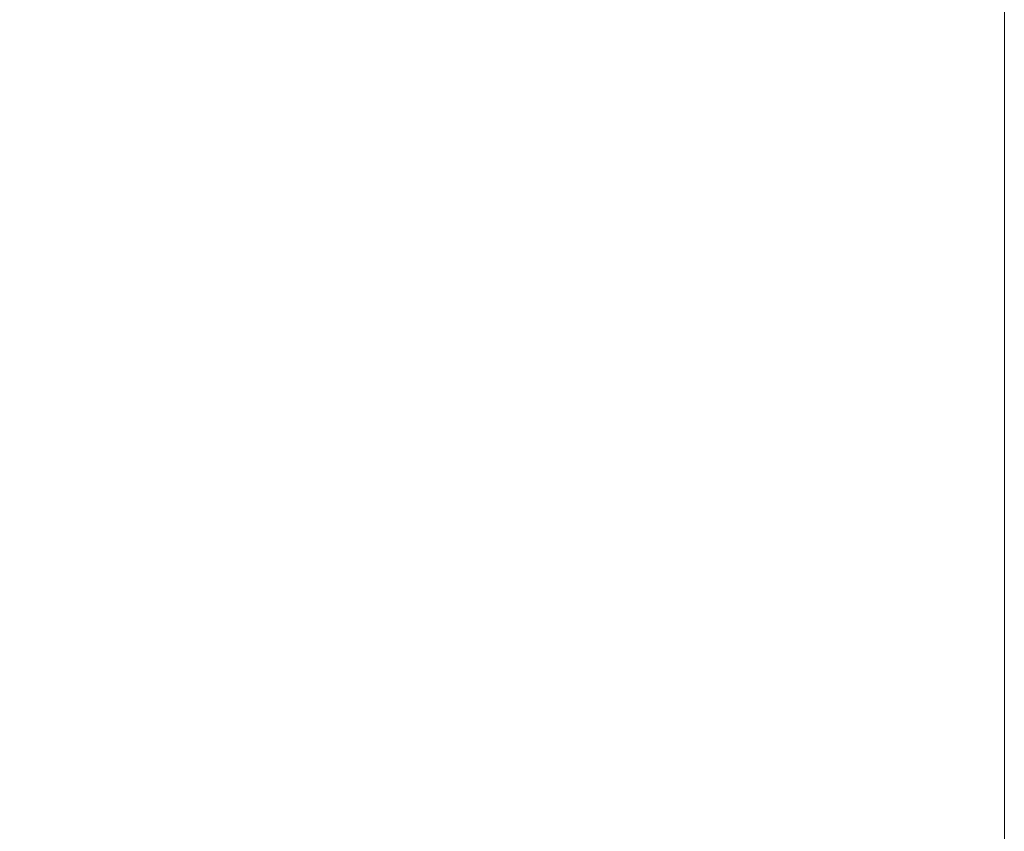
# Model space of a CAD drawing. Header units: millimetres. Extents: x 786 to 42540, y -7760 to 3796.
# Tile 1052 of 1056: x 42429 to 42440, y -2611 to -2602. Entities that reach past the tile are written whole.
import ezdxf

# ---------------------------------------------------------------- set-up
doc = ezdxf.new("R2010")
doc.units = ezdxf.units.MM
doc.layers.add('A-DETL-GENF', color=7, linetype='Continuous', lineweight=13)
doc.layers.add('A-FLOR-PATT', color=7, linetype='Continuous', lineweight=25)

# ---------------------------------------------------------------- blocks, each defined once
blk = doc.blocks.new('Линия разрыва - М 1_50-7673836-Разрез по Рампе Р1_фрагмент пола')
at = {"layer": 'A-DETL-GENF', "lineweight": 5}
blk.add_line((83800, 245), (83800, -2890), dxfattribs=at)

msp = doc.modelspace()

# ---------------------------------------------------------------- hatches: boundary and pattern name
at = {"layer": 'A-FLOR-PATT', "lineweight": 5}
h = msp.add_hatch(dxfattribs=at)
h.set_pattern_fill('FP_11', color=256, style=0, pattern_type=2)
h.set_pattern_definition([(45, (48694.2, -5700), (-212.132, 212.132), []), (45, (48694.2, -5558.6), (-212.132, 212.132), [])])
h.paths.add_polyline_path([(29390.271, -4967.811), (37190.271, -3563.811), (37190.271, -3513.007), (29390.271, -4917.007)])
h.paths.add_polyline_path([(37240.271, -3554.811), (42440.271, -2618.811), (42440.271, -2568.007), (37240.271, -3504.007), (37240.271, -3533.615)])

# ---------------------------------------------------------------- block references
at = {"layer": 'A-DETL-GENF'}
msp.add_blockref('Линия разрыва - М 1_50-7673836-Разрез по Рампе Р1_фрагмент пола', (-41359.729, 0), dxfattribs=at)

doc.saveas('drawing.dxf')
